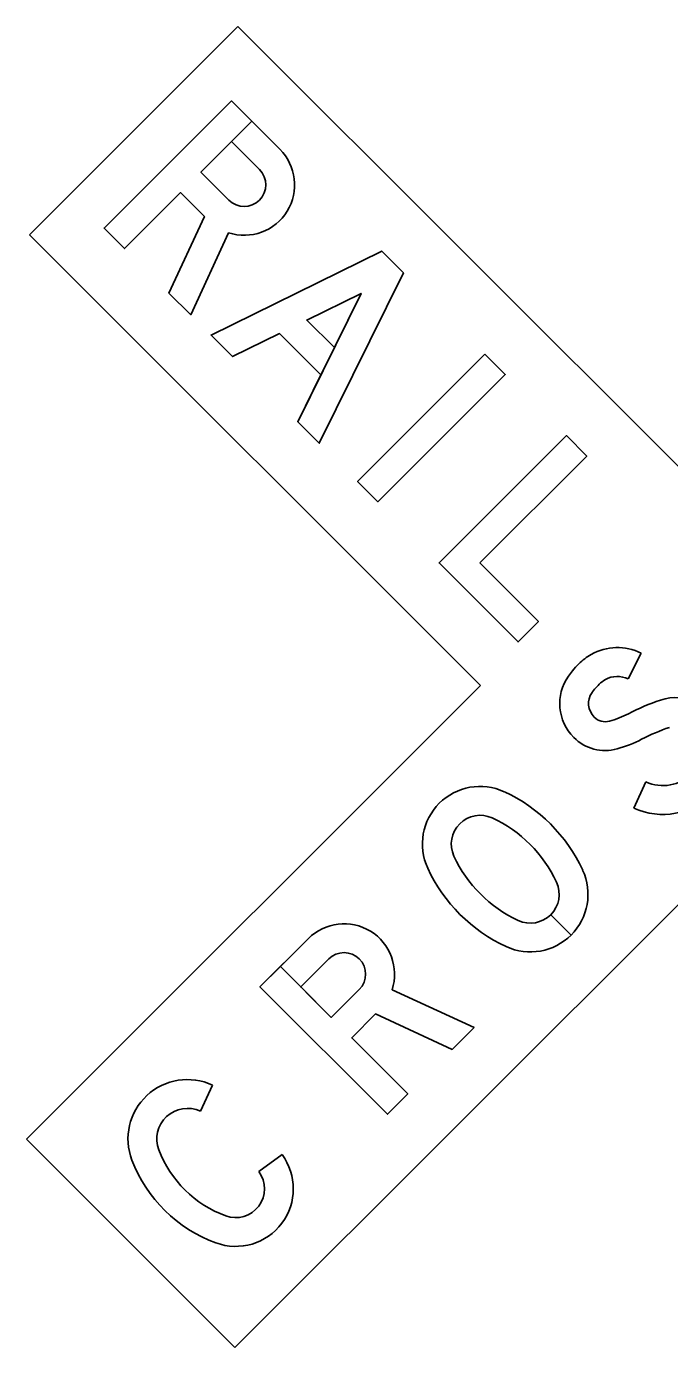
# Model space of a CAD drawing. Extents: x 42133 to 45533, y 41351 to 47951.
# Drawn here: x 42741.9 to 42769.4, y 41885.8 to 41942.3 of the extents above; entities that cross this region are included whole.
import ezdxf

# ---------------------------------------------------------------- set-up
doc = ezdxf.new("R2010")
doc.units = 0
doc.layers.add('P_TRAF_SIGN_SignDetails', color=7, linetype='Continuous')

msp = doc.modelspace()

# ---------------------------------------------------------------- linework, layer by layer
at = {"layer": 'P_TRAF_SIGN_SignDetails'}
for p, q in [((42750.909, 41942.325), (42742, 41933.416)), ((42750.909, 41942.325), (42770.19, 41923.045)), ((42742, 41933.416), (42761.28, 41914.135)), ((42761.28, 41914.135), (42741.867, 41894.722)), ((42770.19, 41905.226), (42750.777, 41885.813)), ((42765.149, 41903.459), (42764.278, 41904.33)), ((42764.278, 41904.33), (42765.149, 41903.459)), ((42765.149, 41903.459), (42764.278, 41904.33)), ((42764.278, 41904.33), (42765.149, 41903.459)), ((42749.822, 41897.04), (42749.302, 41895.923)), ((42749.822, 41897.04), (42749.302, 41895.923)), ((42749.822, 41897.04), (42749.302, 41895.923)), ((42741.867, 41894.722), (42750.777, 41885.813)), ((42751.801, 41893.338), (42752.791, 41894.071)), ((42751.801, 41893.338), (42752.791, 41894.071)), ((42751.801, 41893.338), (42752.791, 41894.071))]:
    msp.add_line(p, q, dxfattribs=at)
for points in [[(42750.519, 41934.895), (42749.322, 41936.092), (42751.5, 41938.269), (42750.629, 41939.141), (42745.184, 41933.696), (42746.056, 41932.825), (42748.451, 41935.22), (42749.474, 41934.198), (42747.959, 41930.922), (42748.887, 41929.993), (42750.507, 41933.497)], [(42750.519, 41934.895), (42749.322, 41936.092), (42751.5, 41938.269), (42750.629, 41939.141), (42745.184, 41933.696), (42746.056, 41932.825), (42748.451, 41935.22), (42749.474, 41934.198), (42747.959, 41930.922), (42748.887, 41929.993), (42750.507, 41933.497)], [(42752.697, 41937.073), (42750.629, 41939.141), (42745.184, 41933.696), (42746.056, 41932.825), (42748.451, 41935.22), (42749.474, 41934.198), (42747.959, 41930.922), (42748.887, 41929.993), (42750.507, 41933.497)], [(42751.5, 41938.269), (42750.629, 41937.398), (42751.826, 41936.202)], [(42751.5, 41938.269), (42750.629, 41937.398), (42751.826, 41936.202)], [(42752.697, 41937.073), (42751.5, 41938.269)], [(42752.697, 41937.073), (42751.5, 41938.269)], [(42751.826, 41936.202), (42750.629, 41937.398), (42749.322, 41936.092), (42750.519, 41934.895)], [(42767.588, 41914.412), (42768.139, 41915.514)], [(42767.588, 41914.412), (42768.139, 41915.514)], [(42767.588, 41914.412), (42768.139, 41915.514)], [(42768.342, 41910.009), (42767.834, 41908.887)], [(42768.342, 41910.009), (42767.834, 41908.887)], [(42768.342, 41910.009), (42767.834, 41908.887)], [(42753.918, 41903.308), (42751.85, 41901.24), (42757.295, 41895.796), (42758.166, 41896.667), (42755.771, 41899.062), (42756.793, 41900.085), (42760.069, 41898.57), (42760.998, 41899.498), (42757.494, 41901.118)], [(42753.918, 41903.308), (42752.722, 41902.112)], [(42753.918, 41903.308), (42752.722, 41902.112)], [(42756.096, 41901.13), (42754.899, 41899.934), (42752.722, 41902.111), (42751.85, 41901.24), (42757.295, 41895.796), (42758.166, 41896.667), (42755.771, 41899.062), (42756.793, 41900.085), (42760.069, 41898.57), (42760.998, 41899.498), (42757.494, 41901.118)], [(42756.096, 41901.13), (42754.899, 41899.934), (42752.722, 41902.111), (42751.85, 41901.24), (42757.295, 41895.796), (42758.166, 41896.667), (42755.771, 41899.062), (42756.793, 41900.085), (42760.069, 41898.57), (42760.998, 41899.498), (42757.494, 41901.118)], [(42752.722, 41902.112), (42753.593, 41901.24), (42754.789, 41902.437)], [(42752.722, 41902.112), (42753.593, 41901.24), (42754.789, 41902.437)], [(42754.789, 41902.437), (42753.593, 41901.24), (42754.899, 41899.934), (42756.096, 41901.13)]]:
    msp.add_lwpolyline(points, dxfattribs=at)
for points in [[(42752.684, 41929.19), (42750.678, 41928.202), (42749.758, 41929.122), (42757.054, 41932.716), (42757.98, 41931.79), (42754.386, 41924.494), (42753.466, 41925.414), (42754.454, 41927.42)], [(42749.758, 41929.122), (42757.054, 41932.716), (42757.98, 41931.79), (42754.386, 41924.494), (42753.466, 41925.414), (42756.172, 41930.908), (42753.851, 41929.765), (42755.028, 41928.588), (42754.454, 41927.42), (42752.684, 41929.19), (42750.678, 41928.202)], [(42749.758, 41929.122), (42757.054, 41932.716), (42757.98, 41931.79), (42754.386, 41924.494), (42753.466, 41925.414), (42756.172, 41930.908), (42753.851, 41929.765), (42755.028, 41928.588), (42754.454, 41927.42), (42752.684, 41929.19), (42750.678, 41928.202)], [(42753.851, 41929.765), (42755.029, 41928.588), (42756.172, 41930.908)], [(42761.464, 41928.306), (42762.335, 41927.434), (42756.891, 41921.99), (42756.019, 41922.861)], [(42761.464, 41928.306), (42762.335, 41927.434), (42756.891, 41921.99), (42756.019, 41922.861)], [(42761.464, 41928.306), (42762.335, 41927.434), (42756.891, 41921.99), (42756.019, 41922.861)], [(42761.246, 41919.376), (42763.751, 41916.872), (42762.88, 41916.001), (42759.504, 41919.376), (42764.949, 41924.821), (42765.82, 41923.95)], [(42761.246, 41919.376), (42763.751, 41916.872), (42762.88, 41916.001), (42759.504, 41919.376), (42764.949, 41924.821), (42765.82, 41923.95)], [(42761.246, 41919.376), (42763.751, 41916.872), (42762.88, 41916.001), (42759.504, 41919.376), (42764.949, 41924.821), (42765.82, 41923.95)]]:
    msp.add_lwpolyline(points, close=True, dxfattribs=at)
for centre, major_axis, ratio, start_param, end_param in [((42751.173, 41935.548), (1.525, 1.525), 0.999993, 3.613317, 6.283185), ((42751.173, 41935.548), (1.525, 1.525), 0.999993, 3.613317, 6.283185), ((42751.173, 41935.548), (1.525, 1.525), 0.999993, 3.613317, 6.283185), ((42751.173, 41935.548), (0.653, 0.653), 0.999993, 3.141593, 6.283185), ((42751.173, 41935.548), (0.653, 0.653), 0.999993, 3.141593, 6.283185), ((42751.173, 41935.548), (0.653, 0.653), 0.999993, 3.141593, 6.283185), ((42767.123, 41913.483), (-1.606, 1.606), 0.999997, 5.034126, 6.012094), ((42767.123, 41913.483), (-1.606, 1.606), 0.999997, 5.034126, 6.012094), ((42767.123, 41913.483), (-1.606, 1.606), 0.999997, 5.034126, 6.012094), ((42768.646, 41911.893), (-3.167, 3.167), 0.999997, 6.283185, 6.373979), ((42768.646, 41911.893), (-3.167, 3.167), 0.999997, 6.283185, 6.373979), ((42768.646, 41911.893), (-3.167, 3.167), 0.999997, 6.283185, 6.373979), ((42767.212, 41913.326), (-1.733, 1.733), 0.999997, 6.012094, 6.283185), ((42767.212, 41913.326), (-1.733, 1.733), 0.999997, 6.012094, 6.283185), ((42767.212, 41913.326), (-1.733, 1.733), 0.999997, 6.012094, 6.283185), ((42766.715, 41913.359), (-1.451, 1.451), 0.999997, 0.175685, 1.570796), ((42766.715, 41913.359), (-1.451, 1.451), 0.999997, 0.175685, 1.570796), ((42766.715, 41913.359), (-1.451, 1.451), 0.999997, 0.175685, 1.570796), ((42767.771, 41912.621), (-2.362, 2.362), 0.999997, 0.090794, 0.175685), ((42767.771, 41912.621), (-2.362, 2.362), 0.999997, 0.090794, 0.175685), ((42767.771, 41912.621), (-2.362, 2.362), 0.999997, 0.090794, 0.175685), ((42767.123, 41913.483), (-0.734, 0.734), 0.999997, 5.034126, 6.012094), ((42767.123, 41913.483), (-0.734, 0.734), 0.999997, 5.034126, 6.012094), ((42767.123, 41913.483), (-0.734, 0.734), 0.999997, 5.034126, 6.012094), ((42767.771, 41912.621), (-1.491, 1.491), 0.999997, 0.090794, 0.175685), ((42767.771, 41912.621), (-1.491, 1.491), 0.999997, 0.090794, 0.175685), ((42767.771, 41912.621), (-1.491, 1.491), 0.999997, 0.090794, 0.175685), ((42768.646, 41911.893), (-2.296, 2.296), 0.999997, 0, 0.090794), ((42768.646, 41911.893), (-2.296, 2.296), 0.999997, 0, 0.090794), ((42768.646, 41911.893), (-2.296, 2.296), 0.999997, 0, 0.090794), ((42767.212, 41913.326), (-0.862, 0.862), 0.999997, 6.012094, 6.283185), ((42767.212, 41913.326), (-0.862, 0.862), 0.999997, 6.012094, 6.283185), ((42767.212, 41913.326), (-0.862, 0.862), 0.999997, 6.012094, 6.283185), ((42766.715, 41913.359), (-0.58, 0.58), 0.999997, 0.175685, 1.570796), ((42766.715, 41913.359), (-0.58, 0.58), 0.999997, 0.175685, 1.570796), ((42766.715, 41913.359), (-0.58, 0.58), 0.999997, 0.175685, 1.570796), ((42771.997, 41904.443), (-6.759, 6.759), 0.999997, 5.820582, 5.976409), ((42771.997, 41904.443), (-6.759, 6.759), 0.999997, 5.820582, 5.976409), ((42771.997, 41904.443), (-6.759, 6.759), 0.999997, 5.820582, 5.976409), ((42769.616, 41911.562), (-1.451, 1.451), 0.999997, 5.010707, 5.820582), ((42769.616, 41911.562), (-1.451, 1.451), 0.999997, 5.010707, 5.820582), ((42769.616, 41911.562), (-1.451, 1.451), 0.999997, 5.010707, 5.820582), ((42766.606, 41913.25), (-0.471, 0.471), 0.999997, 1.570796, 2.627164), ((42766.606, 41913.25), (-0.471, 0.471), 0.999997, 1.570796, 2.627164), ((42766.606, 41913.25), (-0.471, 0.471), 0.999997, 1.570796, 2.627164), ((42765.66, 41916.656), (-2.971, 2.971), 0.999997, 2.627164, 2.834816), ((42765.66, 41916.656), (-2.971, 2.971), 0.999997, 2.627164, 2.834816), ((42765.66, 41916.656), (-2.971, 2.971), 0.999997, 2.627164, 2.834816), ((42771.997, 41904.443), (-5.888, 5.888), 0.999997, 5.820582, 5.976409), ((42771.997, 41904.443), (-5.888, 5.888), 0.999997, 5.820582, 5.976409), ((42771.997, 41904.443), (-5.888, 5.888), 0.999997, 5.820582, 5.976409), ((42766.606, 41913.25), (-1.342, 1.342), 0.999997, 1.570796, 2.627164), ((42766.606, 41913.25), (-1.342, 1.342), 0.999997, 1.570796, 2.627164), ((42766.606, 41913.25), (-1.342, 1.342), 0.999997, 1.570796, 2.627164), ((42765.66, 41916.656), (-3.842, 3.842), 0.999997, 2.627164, 2.834816), ((42765.66, 41916.656), (-3.842, 3.842), 0.999997, 2.627164, 2.834816), ((42765.66, 41916.656), (-3.842, 3.842), 0.999997, 2.627164, 2.834816), ((42761.256, 41907.352), (-1.742, 1.742), 0.999999, 5.063177, 7.503193), ((42761.256, 41907.352), (-1.742, 1.742), 0.999999, 5.063177, 7.503193), ((42761.256, 41907.352), (-1.742, 1.742), 0.999999, 5.063177, 7.503193), ((42769.069, 41911.616), (-1.247, 1.247), 0.999997, 1.931277, 3.141593), ((42769.069, 41911.616), (-1.247, 1.247), 0.999997, 1.931277, 3.141593), ((42769.069, 41911.616), (-1.247, 1.247), 0.999997, 1.931277, 3.141593), ((42759.393, 41903.338), (-4.872, 4.872), 0.999999, 4.361601, 5.063177), ((42759.393, 41903.338), (-4.872, 4.872), 0.999999, 4.361601, 5.063177), ((42759.393, 41903.338), (-4.872, 4.872), 0.999999, 4.361601, 5.063177), ((42769.069, 41911.616), (-2.119, 2.119), 0.999997, 1.931277, 3.141593), ((42769.069, 41911.616), (-2.119, 2.119), 0.999997, 1.931277, 3.141593), ((42769.069, 41911.616), (-2.119, 2.119), 0.999997, 1.931277, 3.141593), ((42761.256, 41907.352), (-0.871, 0.871), 0.999999, 5.063177, 7.503193), ((42761.256, 41907.352), (-0.871, 0.871), 0.999999, 5.063177, 7.503193), ((42761.256, 41907.352), (-0.871, 0.871), 0.999999, 5.063177, 7.503193), ((42759.393, 41903.338), (-4, 4), 0.999999, 4.361601, 5.063177), ((42759.393, 41903.338), (-4, 4), 0.999999, 4.361601, 5.063177), ((42759.393, 41903.338), (-4, 4), 0.999999, 4.361601, 5.063177), ((42765.27, 41909.215), (-4, 4), 0.999999, 1.220008, 1.921585), ((42765.27, 41909.215), (-4, 4), 0.999999, 1.220008, 1.921585), ((42765.27, 41909.215), (-4, 4), 0.999999, 1.220008, 1.921585), ((42765.27, 41909.215), (-4.872, 4.872), 0.999999, 1.220008, 1.921585), ((42765.27, 41909.215), (-4.872, 4.872), 0.999999, 1.220008, 1.921585), ((42765.27, 41909.215), (-4.872, 4.872), 0.999999, 1.220008, 1.921585), ((42763.407, 41905.201), (-1.742, 1.742), 0.999999, 1.921585, 4.361601), ((42763.407, 41905.201), (-1.742, 1.742), 0.999999, 3.141749, 4.361601), ((42763.407, 41905.201), (-1.742, 1.742), 0.999999, 3.141749, 4.361601), ((42763.407, 41905.201), (-0.871, 0.871), 0.999999, 1.921585, 4.361601), ((42763.407, 41905.201), (-0.871, 0.871), 0.999999, 3.141905, 4.361601), ((42763.407, 41905.201), (-0.871, 0.871), 0.999999, 3.141905, 4.361601), ((42763.407, 41905.201), (-0.871, 0.871), 0.999999, 1.921585, 3.141593), ((42763.407, 41905.201), (-0.871, 0.871), 0.999999, 1.921585, 3.141593), ((42755.443, 41901.784), (-1.525, 1.525), 0.999993, 3.613317, 6.283185), ((42755.443, 41901.784), (-1.525, 1.525), 0.999993, 3.613317, 6.283185), ((42755.443, 41901.784), (-1.525, 1.525), 0.999993, 3.613317, 6.283185), ((42763.407, 41905.201), (-1.742, 1.742), 0.999999, 1.921585, 3.141593), ((42763.407, 41905.201), (-1.742, 1.742), 0.999999, 1.921585, 3.141593), ((42755.443, 41901.784), (-0.653, 0.653), 0.999993, 3.141593, 6.283185), ((42755.443, 41901.784), (-0.653, 0.653), 0.999993, 3.141593, 6.283185), ((42755.443, 41901.784), (-0.653, 0.653), 0.999993, 3.141593, 6.283185), ((42748.749, 41894.736), (-1.797, 1.797), 0.999993, 5.061866, 7.434148), ((42748.749, 41894.736), (-1.797, 1.797), 0.999993, 5.061866, 7.434148), ((42748.749, 41894.736), (-1.797, 1.797), 0.999993, 5.061866, 7.434148), ((42748.749, 41894.736), (-0.926, 0.926), 0.999993, 5.061866, 7.434148), ((42748.749, 41894.736), (-0.926, 0.926), 0.999993, 5.061866, 7.434148), ((42748.749, 41894.736), (-0.926, 0.926), 0.999993, 5.061866, 7.434148), ((42752.057, 41896.002), (-3.43, 3.43), 0.999993, 1.150963, 2.004476), ((42752.057, 41896.002), (-3.43, 3.43), 0.999993, 1.150963, 2.004476), ((42752.057, 41896.002), (-3.43, 3.43), 0.999993, 1.150963, 2.004476), ((42752.057, 41896.002), (-4.301, 4.301), 0.999993, 1.150963, 2.004476), ((42752.057, 41896.002), (-4.301, 4.301), 0.999993, 1.150963, 2.004476), ((42752.057, 41896.002), (-4.301, 4.301), 0.999993, 1.150963, 2.004476), ((42750.811, 41892.605), (-1.742, 1.742), 0.999993, 2.004476, 4.564141), ((42750.811, 41892.605), (-1.742, 1.742), 0.999993, 2.004476, 4.564141), ((42750.811, 41892.605), (-1.742, 1.742), 0.999993, 2.004476, 4.564141), ((42750.811, 41892.605), (-0.871, 0.871), 0.999993, 2.004476, 4.564141), ((42750.811, 41892.605), (-0.871, 0.871), 0.999993, 2.004476, 4.564141), ((42750.811, 41892.605), (-0.871, 0.871), 0.999993, 2.004476, 4.564141)]:
    msp.add_ellipse(centre, major_axis=major_axis, ratio=ratio, start_param=start_param, end_param=end_param, dxfattribs=at)

doc.saveas('drawing.dxf')
